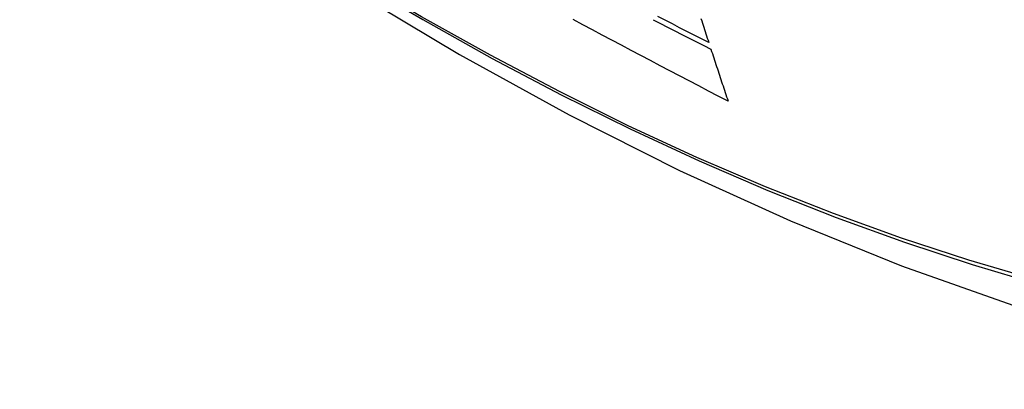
# Model space of a CAD drawing. Header units: inches. Extents: x 20 to 683, y 61 to 320.
# Tile 296 of 376: x 581.636 to 581.985, y 297.84 to 297.971. Entities that reach past the tile are written whole.
import ezdxf

# ---------------------------------------------------------------- set-up
doc = ezdxf.new("R2010")
doc.units = ezdxf.units.IN
doc.header["$MEASUREMENT"] = 0
doc.layers.add('Visible Edges(ANSI)', color=7, linetype='Continuous', lineweight=25)
doc.layers.add('Visible Tangent Edges(ANSI)', color=7, linetype='Continuous', lineweight=25)

msp = doc.modelspace()

# ---------------------------------------------------------------- linework, layer by layer
at = {"layer": 'Visible Edges(ANSI)', "flags": 128}
for points in [[(581.49238, 298.18941), (581.52819, 298.15529), (581.56457, 298.12256), (581.60146, 298.09127), (581.63881, 298.0615), (581.67658, 298.03327), (581.71473, 298.00666), (581.75319, 297.9817), (581.79194, 297.95844), (581.83093, 297.93694), (581.8701, 297.91724), (581.90943, 297.8994), (581.94886, 297.88345), (581.98835, 297.86945), (582.02786, 297.85745), (582.06733, 297.84751), (582.10673, 297.83968)], [(581.88041, 297.96265), (581.87783, 297.96396), (581.87525, 297.96527), (581.87268, 297.96658), (581.8701, 297.96789), (581.86753, 297.9692), (581.86496, 297.97051), (581.8624, 297.97183)], [(581.88727, 297.94187), (581.88381, 297.94365), (581.88036, 297.94544), (581.87691, 297.94723), (581.87346, 297.94902), (581.87001, 297.95081), (581.86657, 297.95261), (581.86314, 297.95441), (581.8597, 297.95621), (581.85627, 297.95802), (581.85285, 297.95983), (581.84942, 297.96164), (581.846, 297.96345), (581.84259, 297.96527), (581.83917, 297.96709), (581.83577, 297.96891), (581.83236, 297.97074)], [(581.8607, 297.97072), (581.86326, 297.96941), (581.86581, 297.96809), (581.86837, 297.96678), (581.87093, 297.96547), (581.8735, 297.96416), (581.87606, 297.96285), (581.87863, 297.96155), (581.8812, 297.96024)], [(581.87767, 297.97109), (581.87792, 297.97032), (581.87817, 297.96955), (581.87842, 297.96878), (581.87867, 297.96802), (581.87892, 297.96725), (581.87916, 297.96648), (581.87941, 297.96572), (581.87966, 297.96495), (581.87991, 297.96418), (581.88016, 297.96342), (581.88041, 297.96265)], [(581.8812, 297.96024), (581.88145, 297.95948), (581.8817, 297.95871), (581.88195, 297.95794), (581.8822, 297.95718), (581.88246, 297.95641), (581.88271, 297.95564), (581.88296, 297.95488), (581.88321, 297.95411), (581.88347, 297.95334), (581.88372, 297.95258), (581.88397, 297.95181), (581.88423, 297.95104), (581.88448, 297.95028), (581.88473, 297.94951), (581.88499, 297.94875), (581.88524, 297.94798), (581.88549, 297.94722), (581.88575, 297.94645), (581.886, 297.94569), (581.88625, 297.94492), (581.88651, 297.94416), (581.88676, 297.9434), (581.88702, 297.94263), (581.88727, 297.94187)]]:
    msp.add_lwpolyline(points, dxfattribs=at)
at = {"layer": 'Visible Tangent Edges(ANSI)', "flags": 128}
for points in [[(581.99644, 297.87844), (581.97268, 297.88542), (581.94876, 297.89326), (581.9247, 297.90196), (581.90053, 297.9115), (581.87623, 297.9219), (581.85185, 297.93314), (581.82741, 297.94521), (581.80293, 297.95809), (581.77845, 297.97177), (581.75395, 297.98626), (581.72945, 298.00155), (581.70494, 298.01764), (581.68046, 298.03452), (581.65603, 298.05217), (581.63169, 298.07056), (581.60747, 298.08968), (581.5834, 298.10951), (581.5595, 298.13), (581.53581, 298.15115), (581.51234, 298.17291), (581.48913, 298.19527)], [(581.48895, 298.19447), (581.51223, 298.17209), (581.53576, 298.1503), (581.55952, 298.12914), (581.58348, 298.10863), (581.60761, 298.08879), (581.63189, 298.06966), (581.65628, 298.05125), (581.68076, 298.03358), (581.7053, 298.01668), (581.72986, 298.00057), (581.75442, 297.98525), (581.77898, 297.97074), (581.80353, 297.95701), (581.82807, 297.94409), (581.85258, 297.93197), (581.87704, 297.92068), (581.90142, 297.91021), (581.92568, 297.9006), (581.94982, 297.89183), (581.97384, 297.88392), (581.9977, 297.87686)]]:
    msp.add_lwpolyline(points, dxfattribs=at)

doc.saveas('drawing.dxf')
